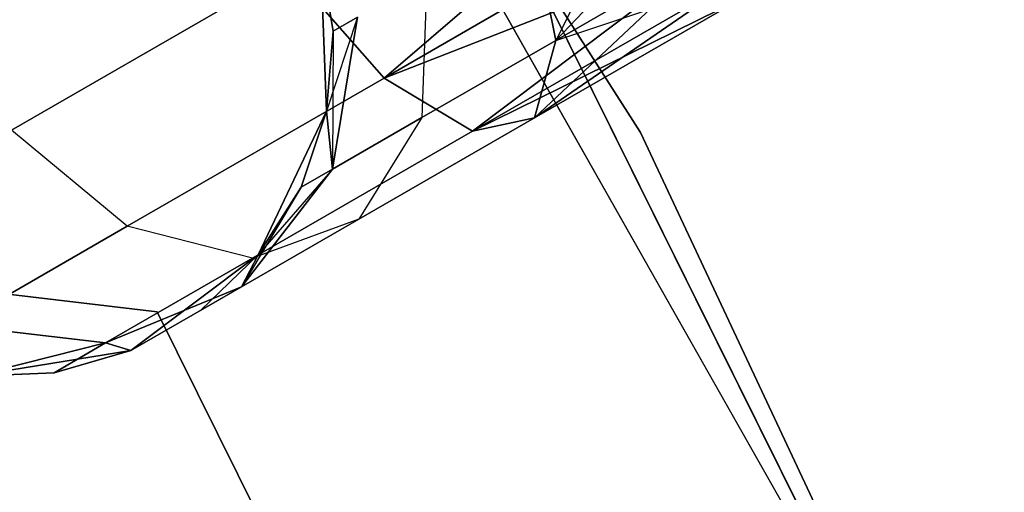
# Model space of a CAD drawing. Extents: x -91 to 91, y -91 to 262.
# Tile 433 of 480: x 52.42 to 55.38, y 28.87 to 30.29. Entities that reach past the tile are written whole.
import ezdxf

# ---------------------------------------------------------------- set-up
doc = ezdxf.new("R2010")
doc.units = 0
doc.header["$LTSCALE"] = 25.4
doc.layers.get('0').update_dxf_attribs({"linetype": 'CONTINUOUS'})

# ---------------------------------------------------------------- blocks, each defined once
blk = doc.blocks.new('ETE0_STL_1')
at = {"color": 0}
for p, q in [((49.9143, 36.7773, 330.5076), (54.2876, 29.9475, 330.5076)), ((54.2876, 29.9475, 321.0076), (49.9143, 36.7773, 321.0076)), ((54.2876, 29.9475, 321.0076), (49.9143, 36.7773, 321.0076)), ((49.9143, 36.7773, 330.5076), (54.2876, 29.9475, 330.5076)), ((55.7821, 26.9473, 327.5076), (51.7876, 33.9978, 327.5076)), ((51.7876, 33.9978, 328.5076), (55.7821, 26.9473, 328.5076)), ((55.7821, 26.9473, 327.5076), (51.7876, 33.9978, 327.5076)), ((51.7876, 33.9978, 328.5076), (55.7821, 26.9473, 328.5076)), ((57.2222, 23.8667, 159.5), (53.6174, 31.1315, 159.5)), ((53.6174, 31.1315, 169), (57.2222, 23.8667, 169)), ((53.6174, 31.1315, 169), (57.2222, 23.8667, 169)), ((57.2222, 23.8667, 159.5), (53.6174, 31.1315, 159.5)), ((53.5159, 30.1114, 319.4683), (54.328, 30.8087, 319.1222)), ((53.5159, 30.1114, 319.4683), (54.328, 30.8087, 319.1222)), ((54.328, 30.8087, 170.8931), (53.5159, 30.1114, 170.5469)), ((54.328, 30.8087, 170.8931), (53.5159, 30.1114, 170.5469)), ((54.328, 30.8087, 169.1222), (54.0322, 30.2246, 169.3306)), ((54.328, 30.8087, 169.1222), (54.0322, 30.2246, 169.3306)), ((53.5159, 30.1114, 319.4683), (54.4271, 30.6368, 319.2591)), ((53.5159, 30.1114, 319.4683), (54.4271, 30.6368, 319.2591)), ((54.4271, 30.6368, 170.7561), (53.5159, 30.1114, 170.5469)), ((54.4271, 30.6368, 170.7561), (53.5159, 30.1114, 170.5469)), ((54.0322, 30.2246, 320.6847), (54.4271, 30.6368, 320.7561)), ((54.0322, 30.2246, 320.6847), (54.4271, 30.6368, 320.7561)), ((54.4271, 30.6368, 169.2591), (54.0322, 30.2246, 169.3306)), ((54.4271, 30.6368, 169.2591), (54.0322, 30.2246, 169.3306)), ((53.9585, 30.5956, 320.9779), (54.0322, 30.2246, 320.6847)), ((53.9585, 30.5956, 320.9779), (54.0322, 30.2246, 320.6847)), ((54.0322, 30.2246, 169.3306), (53.9585, 30.5956, 169.0373)), ((54.0322, 30.2246, 169.3306), (53.9585, 30.5956, 169.0373)), ((53.3429, 30.0117, 327.5076), (53.3239, 30.4899, 327.5076)), ((53.3239, 30.4899, 163.5076), (53.3429, 30.0117, 163.5076)), ((53.3625, 30.252, 322.0076), (53.3239, 30.4899, 327.5076)), ((53.3429, 30.0117, 327.5076), (53.3239, 30.4899, 327.5076)), ((53.3625, 30.252, 322.0076), (53.3239, 30.4899, 327.5076)), ((53.3625, 30.252, 322.0076), (53.3239, 30.4899, 322.0076)), ((53.3625, 30.252, 322.0076), (53.3239, 30.4899, 322.0076)), ((53.3625, 30.252, 168.0076), (53.3239, 30.4899, 168.0076)), ((53.3239, 30.4899, 163.5076), (53.3625, 30.252, 168.0076)), ((53.3239, 30.4899, 163.5076), (53.3429, 30.0117, 163.5076)), ((53.3625, 30.252, 168.0076), (53.3239, 30.4899, 168.0076)), ((53.3239, 30.4899, 163.5076), (53.3625, 30.252, 168.0076)), ((53.5159, 30.1114, 319.4683), (54.507, 30.4983, 319.4395)), ((53.5159, 30.1114, 319.4683), (54.507, 30.4983, 319.4395)), ((54.507, 30.4983, 170.5757), (53.5159, 30.1114, 170.5469)), ((54.507, 30.4983, 170.5757), (53.5159, 30.1114, 170.5469)), ((53.7823, 29.9512, 319.8322), (54.507, 30.4983, 319.4395)), ((53.7823, 29.9512, 319.8322), (54.507, 30.4983, 319.4395)), ((54.507, 30.4983, 170.5757), (53.7823, 29.9512, 170.183)), ((54.507, 30.4983, 170.5757), (53.7823, 29.9512, 170.183)), ((54.507, 30.4983, 169.4395), (53.9687, 29.992, 169.744)), ((54.507, 30.4983, 169.4395), (53.9687, 29.992, 169.744)), ((54.0322, 30.2246, 320.6847), (54.507, 30.4983, 320.5757)), ((54.0322, 30.2246, 320.6847), (54.507, 30.4983, 320.5757)), ((54.507, 30.4983, 169.4395), (54.0322, 30.2246, 169.3306)), ((54.507, 30.4983, 169.4395), (54.0322, 30.2246, 169.3306)), ((52.3955, 29.9546, 319.9068), (53.2305, 30.436, 319.2628)), ((52.3955, 29.9546, 319.9068), (53.2305, 30.436, 319.2628)), ((53.2305, 30.436, 170.7524), (52.3955, 29.9546, 170.1084)), ((53.2305, 30.436, 170.7524), (52.3955, 29.9546, 170.1084)), ((53.5159, 30.1114, 319.4683), (53.2305, 30.436, 319.2628)), ((53.5159, 30.1114, 319.4683), (53.2305, 30.436, 319.2628)), ((53.2305, 30.436, 170.7524), (53.5159, 30.1114, 170.5469)), ((53.2305, 30.436, 170.7524), (53.5159, 30.1114, 170.5469)), ((53.6453, 30.415, 321.2195), (53.6298, 29.9926, 320.9951)), ((53.6453, 30.415, 321.2195), (53.6298, 29.9926, 320.9951)), ((53.6453, 30.415, 168.7957), (53.6298, 29.9926, 169.0201)), ((53.6453, 30.415, 168.7957), (53.6298, 29.9926, 169.0201)), ((53.7823, 29.9512, 319.8322), (54.5629, 30.4013, 319.653)), ((53.7823, 29.9512, 319.8322), (54.5629, 30.4013, 319.653)), ((54.5629, 30.4013, 170.3622), (53.7823, 29.9512, 170.183)), ((54.5629, 30.4013, 170.3622), (53.7823, 29.9512, 170.183)), ((53.9687, 29.992, 320.2712), (54.5629, 30.4013, 320.3622)), ((53.9687, 29.992, 320.2712), (54.5629, 30.4013, 320.3622)), ((54.5629, 30.4013, 169.653), (53.9687, 29.992, 169.744)), ((54.5629, 30.4013, 169.653), (53.9687, 29.992, 169.744)), ((54.0322, 30.2246, 320.6847), (54.5629, 30.4013, 320.3622)), ((54.0322, 30.2246, 320.6847), (54.5629, 30.4013, 320.3622)), ((53.7823, 29.9512, 319.8322), (54.5917, 30.3513, 319.8871)), ((53.7823, 29.9512, 319.8322), (54.5917, 30.3513, 319.8871)), ((54.5917, 30.3513, 170.1281), (53.7823, 29.9512, 170.183)), ((54.5917, 30.3513, 170.1281), (53.7823, 29.9512, 170.183)), ((53.9687, 29.992, 320.2712), (54.5917, 30.3513, 320.1281)), ((53.9687, 29.992, 320.2712), (54.5917, 30.3513, 319.8871)), ((53.9687, 29.992, 320.2712), (54.5917, 30.3513, 320.1281)), ((53.9687, 29.992, 320.2712), (54.5917, 30.3513, 319.8871)), ((54.5917, 30.3513, 170.1281), (53.9687, 29.992, 169.744)), ((54.5917, 30.3513, 169.8871), (53.9687, 29.992, 169.744)), ((54.5917, 30.3513, 169.8871), (53.9687, 29.992, 169.744)), ((54.5917, 30.3513, 170.1281), (53.9687, 29.992, 169.744)), ((53.436, 30.2943, 168.4341), (53.3429, 30.0117, 168.0076)), ((53.436, 30.2943, 168.4341), (53.3429, 30.0117, 168.0076)), ((53.3609, 29.8375, 321.4596), (53.436, 30.2943, 321.5811)), ((53.3609, 29.8375, 321.4596), (53.436, 30.2943, 321.5811)), ((53.436, 30.2943, 168.4341), (53.3609, 29.8375, 168.5556)), ((53.436, 30.2943, 168.4341), (53.3609, 29.8375, 168.5556)), ((53.3625, 30.252, 322.0076), (53.436, 30.2943, 321.5811)), ((53.3625, 30.252, 322.0076), (53.436, 30.2943, 321.5811)), ((53.436, 30.2943, 168.4341), (53.3625, 30.252, 168.0076)), ((53.436, 30.2943, 168.4341), (53.3625, 30.252, 168.0076)), ((53.3429, 30.0117, 322.0076), (53.3625, 30.252, 322.0076)), ((53.3625, 30.252, 322.0076), (53.3429, 30.0117, 327.5076)), ((53.3625, 30.252, 322.0076), (53.3429, 30.0117, 327.5076)), ((53.3429, 30.0117, 322.0076), (53.3625, 30.252, 322.0076)), ((53.3429, 30.0117, 168.0076), (53.3625, 30.252, 168.0076)), ((53.3625, 30.252, 168.0076), (53.3429, 30.0117, 163.5076)), ((53.3625, 30.252, 168.0076), (53.3429, 30.0117, 163.5076)), ((53.3429, 30.0117, 168.0076), (53.3625, 30.252, 168.0076)), ((53.3625, 30.252, 322.0076), (53.3609, 29.8375, 321.4596)), ((53.3625, 30.252, 322.0076), (53.3609, 29.8375, 321.4596)), ((53.6298, 29.9926, 320.9951), (54.0322, 30.2246, 320.6847)), ((53.6298, 29.9926, 320.9951), (54.0322, 30.2246, 320.6847)), ((54.0322, 30.2246, 169.3306), (53.6298, 29.9926, 169.0201)), ((54.0322, 30.2246, 169.3306), (53.6298, 29.9926, 169.0201)), ((54.0322, 30.2246, 320.6847), (53.9687, 29.992, 320.2712)), ((54.0322, 30.2246, 320.6847), (53.9687, 29.992, 320.2712)), ((53.9687, 29.992, 169.744), (54.0322, 30.2246, 169.3306)), ((53.9687, 29.992, 169.744), (54.0322, 30.2246, 169.3306)), ((52.7435, 29.666, 320.0641), (53.5159, 30.1114, 319.4683)), ((52.7435, 29.666, 320.0641), (53.5159, 30.1114, 319.4683)), ((53.5159, 30.1114, 170.5469), (52.7435, 29.666, 169.9511)), ((53.5159, 30.1114, 170.5469), (52.7435, 29.666, 169.9511)), ((53.7823, 29.9512, 319.8322), (53.5159, 30.1114, 319.4683)), ((53.7823, 29.9512, 319.8322), (53.5159, 30.1114, 319.4683)), ((53.5159, 30.1114, 170.5469), (53.7823, 29.9512, 170.183)), ((53.5159, 30.1114, 170.5469), (53.7823, 29.9512, 170.183)), ((53.1375, 29.5794, 327.5076), (53.3429, 30.0117, 327.5076)), ((53.3429, 30.0117, 163.5076), (53.1375, 29.5794, 163.5076)), ((53.1375, 29.5794, 327.5076), (53.3429, 30.0117, 327.5076)), ((53.3429, 30.0117, 163.5076), (53.1375, 29.5794, 163.5076)), ((53.2665, 29.783, 322.0076), (53.3429, 30.0117, 327.5076)), ((53.2665, 29.783, 322.0076), (53.3429, 30.0117, 322.0076)), ((53.2665, 29.783, 322.0076), (53.3429, 30.0117, 327.5076)), ((53.2665, 29.783, 322.0076), (53.3429, 30.0117, 322.0076)), ((53.2665, 29.783, 168.0076), (53.3429, 30.0117, 168.0076)), ((53.3429, 30.0117, 163.5076), (53.2665, 29.783, 168.0076)), ((53.2665, 29.783, 168.0076), (53.3429, 30.0117, 168.0076)), ((53.3429, 30.0117, 163.5076), (53.2665, 29.783, 168.0076)), ((53.3429, 30.0117, 322.0076), (53.3429, 30.0117, 327.5076)), ((53.3429, 30.0117, 322.0076), (53.3429, 30.0117, 327.5076)), ((53.3429, 30.0117, 322.0076), (53.3609, 29.8375, 321.4596)), ((53.3429, 30.0117, 322.0076), (53.3609, 29.8375, 321.4596)), ((53.3609, 29.8375, 168.5556), (53.3429, 30.0117, 168.0076)), ((53.3609, 29.8375, 168.5556), (53.3429, 30.0117, 168.0076)), ((53.3429, 30.0117, 168.0076), (53.3429, 30.0117, 163.5076)), ((53.3429, 30.0117, 168.0076), (53.3429, 30.0117, 163.5076)), ((53.3609, 29.8375, 321.4596), (53.6298, 29.9926, 320.9951)), ((53.3609, 29.8375, 321.4596), (53.6298, 29.9926, 320.9951)), ((53.6298, 29.9926, 169.0201), (53.3609, 29.8375, 168.5556)), ((53.6298, 29.9926, 169.0201), (53.3609, 29.8375, 168.5556)), ((53.6298, 29.9926, 320.9951), (53.4405, 29.6874, 320.6786)), ((53.6298, 29.9926, 320.9951), (53.4405, 29.6874, 320.6786)), ((53.6298, 29.9926, 169.0201), (53.4405, 29.6874, 169.3366)), ((53.6298, 29.9926, 169.0201), (53.4405, 29.6874, 169.3366)), ((53.4405, 29.6874, 320.6786), (53.9687, 29.992, 320.2712)), ((53.4405, 29.6874, 320.6786), (53.9687, 29.992, 320.2712)), ((53.9687, 29.992, 169.744), (53.4405, 29.6874, 169.3366)), ((53.9687, 29.992, 169.744), (53.4405, 29.6874, 169.3366)), ((53.9687, 29.992, 320.2712), (53.7823, 29.9512, 319.8322)), ((53.9687, 29.992, 320.2712), (53.7823, 29.9512, 319.8322)), ((53.7823, 29.9512, 170.183), (53.9687, 29.992, 169.744)), ((53.7823, 29.9512, 170.183), (53.9687, 29.992, 169.744)), ((52.7435, 29.666, 320.0641), (52.3955, 29.9546, 319.9068)), ((52.7435, 29.666, 320.0641), (52.3955, 29.9546, 319.9068)), ((52.7435, 29.666, 169.9511), (52.3955, 29.9546, 170.1084)), ((52.7435, 29.666, 169.9511), (52.3955, 29.9546, 170.1084)), ((53.1206, 29.5696, 320.3427), (53.7823, 29.9512, 319.8322)), ((53.1206, 29.5696, 320.3427), (53.7823, 29.9512, 319.8322)), ((53.7823, 29.9512, 170.183), (53.1206, 29.5696, 169.6726)), ((53.7823, 29.9512, 170.183), (53.1206, 29.5696, 169.6726)), ((54.2876, 29.9475, 330.5076), (57.7321, 22.6053, 330.5076)), ((57.7321, 22.6053, 321.0076), (54.2876, 29.9475, 321.0076)), ((54.2876, 29.9475, 321.0076), (54.2876, 29.9475, 330.5076)), ((54.2876, 29.9475, 321.0076), (54.2876, 29.9475, 330.5076)), ((57.7321, 22.6053, 321.0076), (54.2876, 29.9475, 321.0076)), ((54.2876, 29.9475, 330.5076), (57.7321, 22.6053, 330.5076)), ((53.0875, 29.4839, 321.2884), (53.3609, 29.8375, 321.4596)), ((53.0875, 29.4839, 321.2884), (53.3609, 29.8375, 321.4596)), ((53.3609, 29.8375, 168.5556), (53.0875, 29.4839, 168.7269)), ((53.3609, 29.8375, 168.5556), (53.0875, 29.4839, 168.7269)), ((53.3609, 29.8375, 168.5556), (53.1375, 29.5794, 168.0076)), ((53.3609, 29.8375, 168.5556), (53.1375, 29.5794, 168.0076)), ((53.2665, 29.783, 322.0076), (53.3609, 29.8375, 321.4596)), ((53.2665, 29.783, 322.0076), (53.3609, 29.8375, 321.4596)), ((53.3609, 29.8375, 168.5556), (53.2665, 29.783, 168.0076)), ((53.3609, 29.8375, 168.5556), (53.2665, 29.783, 168.0076)), ((53.2665, 29.783, 322.0076), (53.0875, 29.4839, 321.2884)), ((53.2665, 29.783, 322.0076), (53.0875, 29.4839, 321.2884)), ((53.1375, 29.5794, 322.0076), (53.2665, 29.783, 322.0076)), ((53.2665, 29.783, 322.0076), (53.1375, 29.5794, 327.5076)), ((53.2665, 29.783, 322.0076), (53.1375, 29.5794, 327.5076)), ((53.1375, 29.5794, 322.0076), (53.2665, 29.783, 322.0076)), ((53.1375, 29.5794, 168.0076), (53.2665, 29.783, 168.0076)), ((53.2665, 29.783, 168.0076), (53.1375, 29.5794, 163.5076)), ((53.2665, 29.783, 168.0076), (53.1375, 29.5794, 163.5076)), ((53.1375, 29.5794, 168.0076), (53.2665, 29.783, 168.0076)), ((53.0875, 29.4839, 321.2884), (53.4405, 29.6874, 320.6786)), ((53.0875, 29.4839, 321.2884), (53.4405, 29.6874, 320.6786)), ((53.4405, 29.6874, 169.3366), (53.0875, 29.4839, 168.7269)), ((53.4405, 29.6874, 169.3366), (53.0875, 29.4839, 168.7269)), ((53.4405, 29.6874, 320.6786), (53.1206, 29.5696, 320.3427)), ((53.4405, 29.6874, 320.6786), (53.1206, 29.5696, 320.3427)), ((53.4405, 29.6874, 169.3366), (53.1206, 29.5696, 169.6726)), ((53.4405, 29.6874, 169.3366), (53.1206, 29.5696, 169.6726)), ((52.2273, 29.3684, 320.9558), (52.7435, 29.666, 320.0641)), ((52.2273, 29.3684, 320.9558), (52.7435, 29.666, 320.0641)), ((52.7435, 29.666, 169.9511), (52.2273, 29.3684, 169.0594)), ((52.7435, 29.666, 169.9511), (52.2273, 29.3684, 169.0594)), ((53.1206, 29.5696, 320.3427), (52.7435, 29.666, 320.0641)), ((53.1206, 29.5696, 320.3427), (52.7435, 29.666, 320.0641)), ((53.1206, 29.5696, 169.6726), (52.7435, 29.666, 169.9511)), ((53.1206, 29.5696, 169.6726), (52.7435, 29.666, 169.9511)), ((52.6784, 29.3146, 321.1065), (53.1206, 29.5696, 320.3427)), ((52.6784, 29.3146, 321.1065), (53.1206, 29.5696, 320.3427)), ((53.1206, 29.5696, 169.6726), (52.6784, 29.3146, 168.9087)), ((53.1206, 29.5696, 169.6726), (52.6784, 29.3146, 168.9087)), ((52.7547, 29.292, 327.5076), (53.1375, 29.5794, 327.5076)), ((53.1375, 29.5794, 163.5076), (52.7547, 29.292, 163.5076)), ((52.7547, 29.292, 327.5076), (53.1375, 29.5794, 327.5076)), ((53.1375, 29.5794, 163.5076), (52.7547, 29.292, 163.5076)), ((52.9636, 29.4125, 322.0076), (53.1375, 29.5794, 327.5076)), ((52.9636, 29.4125, 322.0076), (53.1375, 29.5794, 322.0076)), ((52.9636, 29.4125, 322.0076), (53.1375, 29.5794, 327.5076)), ((52.9636, 29.4125, 322.0076), (53.1375, 29.5794, 322.0076)), ((52.9636, 29.4125, 168.0076), (53.1375, 29.5794, 168.0076)), ((53.1375, 29.5794, 163.5076), (52.9636, 29.4125, 168.0076)), ((52.9636, 29.4125, 168.0076), (53.1375, 29.5794, 168.0076)), ((53.1375, 29.5794, 163.5076), (52.9636, 29.4125, 168.0076)), ((53.1375, 29.5794, 322.0076), (53.0875, 29.4839, 321.2884)), ((53.1375, 29.5794, 322.0076), (53.0875, 29.4839, 321.2884)), ((53.0875, 29.4839, 168.7269), (53.1375, 29.5794, 168.0076)), ((53.0875, 29.4839, 168.7269), (53.1375, 29.5794, 168.0076)), ((53.1375, 29.5794, 322.0076), (53.1375, 29.5794, 327.5076)), ((53.1375, 29.5794, 322.0076), (53.1375, 29.5794, 327.5076)), ((53.1375, 29.5794, 168.0076), (53.1375, 29.5794, 163.5076)), ((53.1375, 29.5794, 168.0076), (53.1375, 29.5794, 163.5076)), ((52.6784, 29.3146, 321.1065), (53.0875, 29.4839, 321.2884)), ((52.6784, 29.3146, 321.1065), (53.0875, 29.4839, 321.2884)), ((53.0875, 29.4839, 168.7269), (52.6784, 29.3146, 168.9087)), ((53.0875, 29.4839, 168.7269), (52.6784, 29.3146, 168.9087)), ((52.7547, 29.292, 322.0076), (53.0875, 29.4839, 321.2884)), ((52.7547, 29.292, 322.0076), (53.0875, 29.4839, 321.2884)), ((53.0875, 29.4839, 168.7269), (52.7547, 29.292, 168.0076)), ((53.0875, 29.4839, 168.7269), (52.7547, 29.292, 168.0076)), ((52.9636, 29.4125, 322.0076), (53.0875, 29.4839, 321.2884)), ((52.9636, 29.4125, 322.0076), (53.0875, 29.4839, 321.2884)), ((53.0875, 29.4839, 168.7269), (52.9636, 29.4125, 168.0076)), ((53.0875, 29.4839, 168.7269), (52.9636, 29.4125, 168.0076)), ((52.3764, 29.4628, 164.5076), (52.8331, 29.408, 164.5076)), ((52.8331, 29.408, 162.5076), (52.3764, 29.4628, 162.5076)), ((52.8331, 29.408, 162.5076), (52.3764, 29.4628, 162.5076)), ((52.3764, 29.4628, 164.5076), (52.8331, 29.408, 164.5076)), ((52.9636, 29.4125, 322.0076), (52.7547, 29.292, 327.5076)), ((52.9636, 29.4125, 322.0076), (52.7547, 29.292, 327.5076)), ((52.9636, 29.4125, 168.0076), (52.7547, 29.292, 163.5076)), ((52.9636, 29.4125, 168.0076), (52.7547, 29.292, 163.5076)), ((52.8331, 29.408, 164.5076), (52.8331, 29.408, 162.5076)), ((52.8331, 29.408, 164.5076), (55.3324, 24.3823, 164.5076)), ((55.3324, 24.3823, 162.5076), (52.8331, 29.408, 162.5076)), ((52.8331, 29.408, 164.5076), (52.8331, 29.408, 162.5076)), ((55.3324, 24.3823, 162.5076), (52.8331, 29.408, 162.5076)), ((52.8331, 29.408, 164.5076), (55.3324, 24.3823, 164.5076)), ((52.2273, 29.3684, 320.9558), (52.6784, 29.3146, 321.1065)), ((52.2273, 29.3684, 320.9558), (52.6784, 29.3146, 321.1065)), ((52.6784, 29.3146, 168.9087), (52.2273, 29.3684, 169.0594)), ((52.6784, 29.3146, 168.9087), (52.2273, 29.3684, 169.0594)), ((52.2823, 29.2155, 322.0076), (52.6784, 29.3146, 321.1065)), ((52.2823, 29.2155, 322.0076), (52.6784, 29.3146, 321.1065)), ((52.6784, 29.3146, 168.9087), (52.2823, 29.2155, 168.0076)), ((52.6784, 29.3146, 168.9087), (52.2823, 29.2155, 168.0076)), ((52.2823, 29.2155, 327.5076), (52.7547, 29.292, 327.5076)), ((52.7547, 29.292, 163.5076), (52.2823, 29.2155, 163.5076)), ((52.2823, 29.2155, 327.5076), (52.7547, 29.292, 327.5076)), ((52.7547, 29.292, 163.5076), (52.2823, 29.2155, 163.5076)), ((52.5231, 29.2251, 322.0076), (52.6784, 29.3146, 321.1065)), ((52.5231, 29.2251, 322.0076), (52.6784, 29.3146, 321.1065)), ((52.6784, 29.3146, 168.9087), (52.5231, 29.2251, 168.0076)), ((52.6784, 29.3146, 168.9087), (52.5231, 29.2251, 168.0076)), ((52.5231, 29.2251, 322.0076), (52.7547, 29.292, 327.5076)), ((52.5231, 29.2251, 322.0076), (52.7547, 29.292, 322.0076)), ((52.5231, 29.2251, 322.0076), (52.7547, 29.292, 327.5076)), ((52.5231, 29.2251, 322.0076), (52.7547, 29.292, 322.0076)), ((52.5231, 29.2251, 168.0076), (52.7547, 29.292, 168.0076)), ((52.7547, 29.292, 163.5076), (52.5231, 29.2251, 168.0076)), ((52.5231, 29.2251, 168.0076), (52.7547, 29.292, 168.0076)), ((52.7547, 29.292, 163.5076), (52.5231, 29.2251, 168.0076)), ((52.7547, 29.292, 322.0076), (52.6784, 29.3146, 321.1065)), ((52.7547, 29.292, 322.0076), (52.6784, 29.3146, 321.1065)), ((52.6784, 29.3146, 168.9087), (52.7547, 29.292, 168.0076)), ((52.6784, 29.3146, 168.9087), (52.7547, 29.292, 168.0076)), ((52.7547, 29.292, 322.0076), (52.7547, 29.292, 327.5076)), ((52.7547, 29.292, 322.0076), (52.7547, 29.292, 327.5076)), ((52.7547, 29.292, 168.0076), (52.7547, 29.292, 163.5076)), ((52.7547, 29.292, 168.0076), (52.7547, 29.292, 163.5076)), ((52.2823, 29.2155, 322.0076), (52.5231, 29.2251, 322.0076)), ((52.5231, 29.2251, 322.0076), (52.2823, 29.2155, 327.5076)), ((52.5231, 29.2251, 322.0076), (52.2823, 29.2155, 327.5076)), ((52.2823, 29.2155, 322.0076), (52.5231, 29.2251, 322.0076)), ((52.2823, 29.2155, 168.0076), (52.5231, 29.2251, 168.0076)), ((52.5231, 29.2251, 168.0076), (52.2823, 29.2155, 163.5076)), ((52.5231, 29.2251, 168.0076), (52.2823, 29.2155, 163.5076)), ((52.2823, 29.2155, 168.0076), (52.5231, 29.2251, 168.0076))]:
    blk.add_line(p, q, dxfattribs=at)

msp = doc.modelspace()

# ---------------------------------------------------------------- block references
at = {"color": 253}
msp.add_blockref('ETE0_STL_1', (0, 0), dxfattribs=at)

doc.saveas('drawing.dxf')
